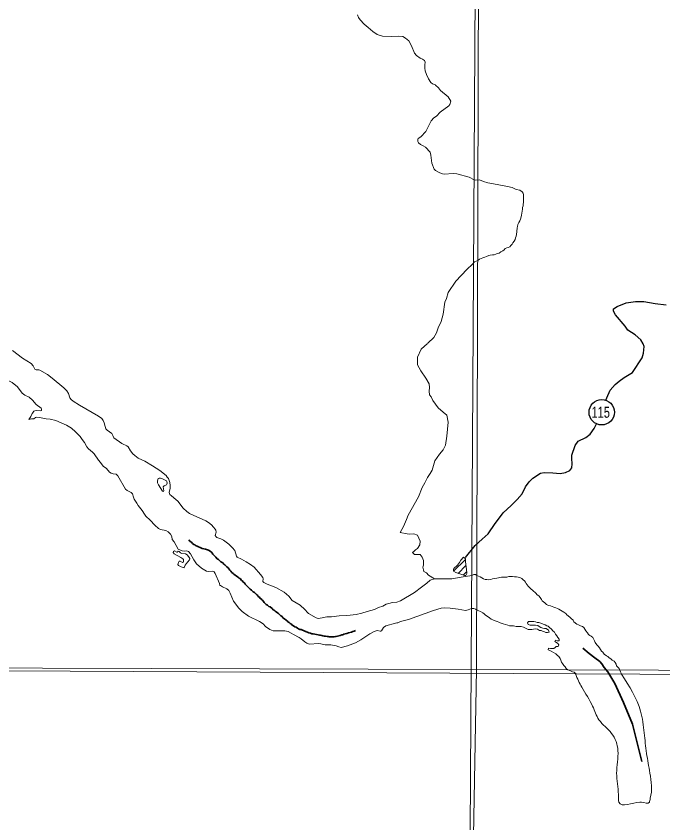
# Model space of a CAD drawing. Extents: x 553962 to 842807, y 8883888 to 9032388.
# Drawn here: x 604626 to 608724, y 8897864 to 8902976 of the extents above; entities that cross this region are included whole.
import ezdxf
from ezdxf.enums import TextEntityAlignment as Align

# ---------------------------------------------------------------- set-up
doc = ezdxf.new("R2010")
doc.units = 0
doc.header["$LTSCALE"] = 200
doc.linetypes.add('LONG_DASH_SHORT_DASH', pattern=[9.9, 6, -1.2, 1.5, -1.2])
doc.layers.add('6', color=7, linetype='Continuous', lineweight=13)

msp = doc.modelspace()

# ---------------------------------------------------------------- linework, layer by layer
at = {"layer": '6'}
for p, q in [((607398.2, 8899458.9), (607473.3, 8899534)), ((607427.1, 8899445.4), (607476, 8899494.2)), ((607458.9, 8899434.7), (607481.1, 8899456.9)), ((608462.4, 8898805.8), (608169.4, 8898807.8))]:
    msp.add_line(p, q, dxfattribs=at)
for points in [[(607657.7, 8924743.3), (607574.2, 8909874.9), (607492.3, 8896026.7)], [(606788, 8902984.9), (606794.7, 8902968.1), (606806, 8902952.7), (606830.2, 8902925.4), (606857.1, 8902905.1), (606886.3, 8902878.8), (606914.4, 8902860.1), (606948, 8902848.9), (607006.6, 8902848.1), (607048.1, 8902849.7), (607075.3, 8902846.4), (607093.9, 8902836.4), (607113.6, 8902820.6), (607131.9, 8902788.2), (607150.9, 8902742.4), (607162, 8902727.5), (607186, 8902709.2), (607201.3, 8902703.4), (607212.6, 8902696.1), (607216.2, 8902691.5), (607217.8, 8902685.4), (607215.4, 8902668.2), (607214.9, 8902646.2), (607217.1, 8902629.1), (607225.2, 8902606.8), (607238.2, 8902578.9), (607253.8, 8902555.2), (607264.3, 8902547.5), (607282.7, 8902541.7), (607283.6, 8902539), (607302, 8902521), (607314.7, 8902506.1), (607364.1, 8902464.6), (607381.1, 8902437), (607373.8, 8902416.9), (607366.9, 8902407.5), (607313.2, 8902367.6), (607289.9, 8902342.3), (607273.6, 8902332.1), (607256.1, 8902313.6), (607221.8, 8902244.4), (607189.3, 8902212.4), (607173.9, 8902201.2), (607171.6, 8902197.4), (607171.2, 8902181.6), (607174.7, 8902173.2), (607187.8, 8902163.1), (607205.5, 8902155), (607219.1, 8902145.2), (607248.4, 8902113.7), (607254.3, 8902096.2), (607259.3, 8902043.8), (607274.6, 8902007), (607283.9, 8901998.8), (607310.1, 8901983.3), (607326.6, 8901977.4), (607338.1, 8901975.5), (607395.1, 8901979.1), (607418.6, 8901977.9), (607495.8, 8901956.3), (607527.2, 8901939.7)], [(607527.2, 8901939.7), (607536.2, 8901937), (607536.2, 8901937), (607562.8, 8901938.1), (607562.8, 8901938.1), (607562.8, 8901938.1), (607587.2, 8901928.1)], [(607587.2, 8901928.1), (607614.9, 8901919.2), (607614.9, 8901919.2), (607614.9, 8901919.2), (607614.9, 8901919.2), (607651.6, 8901913.7), (607651.6, 8901913.7), (607651.6, 8901913.7), (607684.9, 8901908.1), (607684.9, 8901908.1), (607684.9, 8901908.1), (607740.3, 8901895.9), (607740.3, 8901895.9), (607740.3, 8901895.9), (607740.3, 8901895.9), (607768.1, 8901890.4), (607768.1, 8901890.4), (607768.1, 8901890.4), (607794.7, 8901878.2), (607818, 8901873.8), (607831.7, 8901862), (607837.7, 8901853.8), (607841.7, 8901843.6), (607841.6, 8901833.4), (607841.6, 8901821.2), (607840.5, 8901808), (607840.4, 8901794.7), (607839.3, 8901784.6), (607839.2, 8901773.3), (607835.1, 8901764.2), (607834, 8901753), (607832.9, 8901740.8), (607830.8, 8901728.6), (607827.6, 8901715.3), (607825.5, 8901705.2), (607821.3, 8901689.9), (607818.2, 8901679.8), (607812, 8901668.6), (607804.8, 8901656.4), (607801.7, 8901644.2), (607800.6, 8901634), (607797.9, 8901612)], [(607797.9, 8901612), (607796.2, 8901592.3), (607794.1, 8901582.1), (607790, 8901570.9), (607786.9, 8901560.8), (607780.7, 8901549.6), (607773.5, 8901540.5), (607768.3, 8901530.3), (607761.2, 8901522.2), (607754, 8901514.1), (607743.8, 8901511.1), (607734.6, 8901507.1), (607724.4, 8901503.1), (607717.2, 8901496), (607710.1, 8901488.9), (607697.8, 8901481.9), (607685.6, 8901474.8), (607674.4, 8901471.8), (607665.2, 8901467.8), (607655, 8901464.8), (607643.8, 8901463.9), (607630.5, 8901460.9), (607620.4, 8901458.9), (607606.1, 8901452.9), (607594.9, 8901449.9), (607582.6, 8901443.9), (607572.4, 8901439.9), (607561.2, 8901436.9), (607551, 8901428.8), (607530.6, 8901418.8), (607518.6, 8901403.9)], [(607518.6, 8901403.9), (607482.1, 8901370.7), (607412.3, 8901297.6), (607362.4, 8901224.5), (607352.5, 8901188), (607342.5, 8901164.7), (607332.5, 8901088.4), (607319.2, 8901041.9), (607299.3, 8901002), (607289.3, 8900968.8), (607272.7, 8900938.9), (607233.9, 8900903.3)], [(607232.8, 8900902.4), (607193, 8900865.8), (607169.7, 8900816), (607169.7, 8900766.2), (607189.6, 8900729.7), (607222.9, 8900683.2), (607242.8, 8900646.7), (607246.1, 8900623.4), (607242.8, 8900600.2), (607246.1, 8900576.9), (607256.1, 8900563.6), (607266.1, 8900540.4), (607299.3, 8900493.9), (607332.5, 8900467.3), (607355.8, 8900447.4), (607362.4, 8900404.2), (607355.8, 8900314.6), (607345.8, 8900258.1), (607332.5, 8900228.2), (607309.3, 8900201.6), (607279.4, 8900158.5), (607262.7, 8900098.7), (607249.5, 8900078.8), (607232.8, 8900052.2), (607216.2, 8900019), (607199.6, 8899989.1), (607176.3, 8899929.3), (607109.9, 8899813.1), (607099.9, 8899786.5), (607080, 8899743.3), (607060, 8899703.5), (607103.2, 8899696.8), (607119.8, 8899693.5), (607146.4, 8899696.8), (607169.7, 8899686.9), (607186.3, 8899650.3), (607183, 8899627.1), (607169.7, 8899603.8), (607156.4, 8899593.9), (607146.4, 8899583.9), (607136.5, 8899577.3), (607149.8, 8899564), (607186.3, 8899564), (607199.6, 8899547.4), (607206.2, 8899527.4), (607206.2, 8899507.5), (607206.2, 8899497.6), (607202.9, 8899484.3), (607206.2, 8899467.7), (607209.6, 8899457.7), (607226.2, 8899447.8), (607239.5, 8899434.5), (607276, 8899411.2)], [(604603.8, 8900858.4), (604667, 8900809.4), (604720.7, 8900774.8), (604733.1, 8900760.8), (604741.5, 8900744.4), (604745.2, 8900740.3), (604753.2, 8900735.9), (604770.9, 8900734.2), (604776.8, 8900732.2), (604824.3, 8900704.6), (604854.7, 8900681.5), (604929.1, 8900620.1), (604947.7, 8900602.6), (604957.6, 8900585), (604966.3, 8900557.4), (604974.2, 8900547), (604987.4, 8900535.9), (605027.8, 8900510.6), (605147.2, 8900442.4), (605169.2, 8900426.4), (605178, 8900414.5), (605184.6, 8900400), (605189.5, 8900375.3), (605194.2, 8900361.7), (605203.3, 8900351.7), (605231.7, 8900331.2), (605239.8, 8900319.8), (605246.1, 8900303.3), (605294.8, 8900269.1), (605308.7, 8900261.3), (605318.4, 8900257.2)], [(604745.3, 8900474.6), (604755.6, 8900477.1), (604782.2, 8900475.7), (604787.1, 8900478.4), (604787.9, 8900487.3), (604784.5, 8900492.2), (604752, 8900515.1), (604729.6, 8900542.8), (604709.4, 8900561), (604681.6, 8900575), (604663.6, 8900587.3), (604633.8, 8900627.5), (604602, 8900655.7), (604545.7, 8900683.2)], [(604706.6, 8900419.8), (604719.1, 8900439.6), (604727.3, 8900457.6), (604729.9, 8900461.2), (604729.9, 8900461.2)], [(604729.9, 8900461.2), (604737.9, 8900472.8), (604745.3, 8900474.6)], [(605045.3, 8900294.2), (605031, 8900312.3), (605003.2, 8900342.6), (604977.4, 8900365.2), (604945.5, 8900383.7), (604877.4, 8900413.4), (604842.3, 8900421.4), (604815.8, 8900423.5), (604773.8, 8900433.3), (604754.4, 8900435.3), (604749.3, 8900433), (604738.7, 8900423.7), (604723, 8900423.6), (604706.6, 8900419.8)], [(605438.8, 8899820.5), (605424.5, 8899844.7), (605400.3, 8899874.5), (605391.9, 8899891.1), (605374.3, 8899916.5), (605368.7, 8899929), (605362.7, 8899950.1), (605355.1, 8899957.3), (605329.3, 8899970.5), (605318.8, 8899978.5), (605271.5, 8900063.6), (605260.1, 8900073.8), (605241.3, 8900075.8), (605228.1, 8900080.5), (605218.7, 8900087.6), (605197.7, 8900109.2), (605177.8, 8900125.6), (605161.6, 8900148.5), (605147.3, 8900162.1), (605121.1, 8900202.5), (605110.9, 8900213.2), (605084.9, 8900233.7), (605074.1, 8900246.2), (605060.1, 8900275.4), (605045.3, 8900294.2)], [(605318.4, 8900257.2), (605328.1, 8900253.2), (605335.8, 8900246.2), (605350.9, 8900222.8), (605366.1, 8900202.7), (605377.3, 8900192.3), (605399.9, 8900175.6), (605442.3, 8900156.2), (605489.3, 8900126.6)], [(605489.3, 8900126.6), (605536.4, 8900097), (605576.3, 8900065.9), (605584, 8900055.8)], [(605584, 8900055.8), (605591.8, 8900045.6), (605599.5, 8900021.8), (605601.3, 8900001.9)], [(605601.3, 8900001.9), (605603.1, 8899982.1), (605597.9, 8899967.5), (605596.6, 8899957), (605600.2, 8899946.1), (605609.6, 8899935.7), (605637, 8899914.4), (605637, 8899914.4), (605649.8, 8899902), (605684.5, 8899857.5), (605707.9, 8899837.1), (605725.2, 8899825.1), (605748.8, 8899814.5)], [(605651.9, 8899599.2), (605627.2, 8899644.2), (605614.9, 8899659.3), (605613, 8899680), (605604.8, 8899694.2), (605588.8, 8899707.8), (605573.8, 8899716.3), (605540.9, 8899723.1), (605528.7, 8899729.8), (605504.9, 8899751.3), (605476.1, 8899781.6), (605446.9, 8899806.9), (605438.8, 8899820.5)], [(605748.8, 8899814.5), (605828.9, 8899778.6), (605845.6, 8899768.4), (605864.6, 8899753.2), (605875.9, 8899739.1)], [(605875.9, 8899739.1), (605887.1, 8899725), (605890.8, 8899718.1), (605893.6, 8899706.3), (605887.9, 8899684.9), (605892.5, 8899676.5), (605897.1, 8899672.9), (605922.3, 8899665.2), (605940.2, 8899656.1), (605972.7, 8899630.7), (605982.6, 8899621.7)], [(605800.4, 8899478.3), (605768.7, 8899506.2), (605752.1, 8899530.8), (605730.5, 8899570.1), (605719.2, 8899583.9), (605706, 8899587.4), (605690.9, 8899586.3), (605677.8, 8899587.4), (605651.9, 8899599.2)], [(605982.6, 8899621.7), (605997.9, 8899607.7), (606011.1, 8899590.2), (606021.8, 8899555.1), (606026.3, 8899548.7), (606053.9, 8899535.2), (606082.6, 8899518.2)], [(606082.6, 8899518.2), (606110.4, 8899501.7), (606133.8, 8899485.1), (606175, 8899438.1), (606188.2, 8899420.1), (606191.5, 8899410.3), (606189.5, 8899394.8), (606194.9, 8899386.7), (606215.6, 8899376.8), (606270.9, 8899356.2), (606324.1, 8899326.3), (606339, 8899313.3)], [(605886.8, 8899444.2), (605880.5, 8899454.1), (605875.6, 8899458), (605871.8, 8899459), (605843.6, 8899457.8), (605831.8, 8899459.6), (605821.4, 8899464.6), (605800.4, 8899478.3)], [(606167, 8899141.3), (606097.8, 8899173.8), (606057.4, 8899203.2), (606036.3, 8899225.7), (606003.4, 8899268.5), (605982, 8899319.3), (605972.7, 8899335.8), (605960.9, 8899348.2), (605932.8, 8899360.8), (605920.3, 8899368.7), (605916, 8899369.4), (605914.2, 8899381.2), (605886.8, 8899444.2)], [(606996.3, 8899256.7), (607009.1, 8899260.5), (607037.2, 8899263), (607061.2, 8899271.7), (607150.5, 8899324.7), (607193.7, 8899358.8), (607228.5, 8899383), (607248.7, 8899401.6), (607276, 8899411.2), (607305.9, 8899411.2), (607385.7, 8899411.2), (607445.5, 8899421.2), (607512.3, 8899432.5)], [(607512.3, 8899432.5), (607525.9, 8899438.3), (607537.1, 8899438.2), (607545.2, 8899432.1), (607555.3, 8899427.9), (607565.5, 8899422.8), (607577.6, 8899416.6), (607586.8, 8899411.4), (607597.9, 8899407.3), (607609.1, 8899406.2), (607621.3, 8899405.1), (607633.5, 8899406), (607643.7, 8899410), (607658, 8899413), (607671.2, 8899413.9), (607701.8, 8899420.9), (607713, 8899420.8), (607723.1, 8899420.7), (607734.3, 8899420.7), (607747.6, 8899424.6), (607757.7, 8899424.6), (607770, 8899424.5), (607783.2, 8899424.4), (607795.4, 8899424.3), (607806.6, 8899422.2), (607817.7, 8899418.1), (607830.9, 8899411.9), (607838, 8899404.7), (607846.1, 8899397.5), (607853.1, 8899390.3)], [(607853.1, 8899390.3), (607858.2, 8899381.2), (607863.2, 8899371.9), (607871.3, 8899363.7), (607878.3, 8899355.6), (607887.4, 8899347.3), (607899.6, 8899336.1), (607919.8, 8899319.6), (607927.8, 8899309.4), (607937, 8899302.2), (607946, 8899293), (607954.1, 8899280.7), (607959.1, 8899271.5), (607975.3, 8899258.1), (607987.4, 8899247.9), (607998.6, 8899242.7), (608011.8, 8899238.6), (608023, 8899235.4), (608033.1, 8899230.3), (608045.3, 8899226.1), (608056.4, 8899222), (608065.6, 8899217.8), (608075.7, 8899212.7), (608085.8, 8899205.5), (608097, 8899199.3), (608108.1, 8899190.1), (608116.2, 8899182.9), (608124.3, 8899176.7), (608135.4, 8899166.4), (608142.5, 8899159.3), (608154.6, 8899148), (608160.6, 8899137.8), (608178.8, 8899123.4), (608189, 8899119.2), (608202.2, 8899112), (608214.3, 8899108.9), (608222.4, 8899101.7), (608228.5, 8899092.5), (608236.5, 8899081.2), (608246.6, 8899067.9), (608252.7, 8899058.7), (608260.8, 8899052.6), (608269.9, 8899046.4), (608279, 8899038.2), (608291, 8899018.7), (608295, 8899007.5), (608306.1, 8898992.2), (608314.2, 8898985), (608322.3, 8898973.7), (608329.3, 8898963.5), (608335.3, 8898953.3), (608342.4, 8898945.1), (608352.5, 8898933.8), (608365.7, 8898923.5), (608374.8, 8898918.4), (608383.9, 8898910.2), (608393, 8898903), (608403.1, 8898895.8), (608414.2, 8898889.6), (608421.3, 8898880.4), (608427.3, 8898870.2), (608430.3, 8898859.9), (608439.4, 8898850.7), (608447.5, 8898843.5), (608451.5, 8898832.3)], [(606339, 8899313.3), (606353.8, 8899300.2), (606375.8, 8899273.6), (606401.3, 8899259.5), (606425.6, 8899243.5), (606430.3, 8899239.2)], [(606430.3, 8899239.2), (606451.1, 8899220.5), (606477.9, 8899191.6), (606526.1, 8899162.9), (606538.8, 8899160.4), (606552.3, 8899160.9), (606564.8, 8899163.4)], [(606850.9, 8899202.7), (606897.3, 8899217.3), (606921.3, 8899228.2), (606948.9, 8899237.7), (606970.8, 8899249.3), (606996.3, 8899256.7)], [(607510.3, 8899223.4), (607489.5, 8899213.8), (607472.3, 8899210.6), (607425.7, 8899218.6), (607376, 8899224.9), (607343.2, 8899226.9), (607318.7, 8899223.8), (607269.6, 8899209.6), (607112, 8899153.1), (607061.6, 8899139.4), (607044.9, 8899132.1), (607038.2, 8899131.2)], [(606564.8, 8899163.4), (606594.8, 8899169.2), (606624, 8899170.2), (606673, 8899176.3), (606719.7, 8899178.1), (606743.5, 8899180.8)], [(606743.5, 8899180.8), (606780.2, 8899185.1), (606817.4, 8899192.1), (606850.9, 8899202.7)], [(607965.2, 8899123.7), (607951, 8899129.9), (607937.8, 8899133.1), (607926.6, 8899133.2), (607916.5, 8899137.3), (607906.3, 8899140.4), (607892.1, 8899140.5), (607872.8, 8899140.6), (607866.6, 8899132.5), (607870.6, 8899122.3), (607882.8, 8899117.1), (607894, 8899117.1), (607904.2, 8899117), (607917.4, 8899116.9), (607930.6, 8899115.8), (607940.7, 8899107.6), (607950.8, 8899101.4), (607963, 8899097.3), (607974.2, 8899096.2), (607984.4, 8899096.1), (607999.6, 8899085.8), (608003.5, 8899073.6), (607993.3, 8899070.6), (607983.2, 8899070.6), (607973, 8899074.8), (607961.9, 8899078.9), (607952.7, 8899083.1), (607941.6, 8899084.2), (607930.4, 8899092.4), (607917.2, 8899093.5), (607903, 8899092.6), (607892.8, 8899089.6), (607881.6, 8899088.6), (607870.4, 8899088.7), (607861.3, 8899093.8), (607850.1, 8899100), (607840, 8899104.2), (607826.8, 8899108.3), (607816.6, 8899108.4), (607806.4, 8899108.4), (607793.2, 8899109.6), (607778, 8899112.7), (607763.7, 8899113.8), (607751.5, 8899113.9), (607741.4, 8899118), (607727.2, 8899122.2), (607712, 8899125.3), (607693.7, 8899131.6), (607684.6, 8899136.7), (607674.4, 8899139.9), (607661.2, 8899144), (607646, 8899150.2), (607634.8, 8899155.4), (607625.7, 8899163.6), (607617.7, 8899170.8), (607600.4, 8899180.1), (607591.3, 8899188.3), (607583.2, 8899194.4), (607569.1, 8899203.7), (607557.9, 8899208.9), (607547.8, 8899212), (607536.6, 8899218.2), (607525.4, 8899222.3), (607515.3, 8899222.4), (607510.3, 8899223.4)], [(606368.4, 8899065.7), (606348.9, 8899077), (606329, 8899080.2), (606255.6, 8899080.9), (606233.8, 8899088.8), (606207, 8899108.8), (606191.6, 8899125.1), (606167, 8899141.3)], [(607038.2, 8899131.2), (607030.1, 8899130.2), (606968.5, 8899113.9), (606953.5, 8899101.6), (606940.8, 8899080.5), (606936.9, 8899079.8)], [(608076.6, 8898895.8), (608072.6, 8898905), (608064.5, 8898918.3), (608056.4, 8898925.5), (608045.3, 8898934.7), (608031.1, 8898943), (608015.9, 8898952.2), (608006.8, 8898956.4), (607996.7, 8898961.5), (607999.8, 8898971.7), (608011, 8898968.6), (608022.1, 8898968.5), (608032.3, 8898969.5), (608040.5, 8898976.5), (608048.7, 8898982.6), (608060.9, 8898981.5), (608064, 8898992.7), (608059, 8899001.9), (608048.8, 8899007.1), (608039.7, 8899013.2), (608043.9, 8899022.4), (608054, 8899017.2), (608066.2, 8899017.1), (608067.3, 8899029.3), (608059.2, 8899038.6), (608051.2, 8899049.8), (608044.1, 8899061.1), (608036.1, 8899072.3), (608027, 8899080.5), (608017.9, 8899092.8), (608005.8, 8899102.1), (607997.7, 8899110.3), (607987.5, 8899113.4), (607977.4, 8899119.6), (607965.2, 8899123.7)], [(606936.9, 8899079.8), (606931.9, 8899079.1), (606913.4, 8899083.4), (606894.4, 8899077.1), (606866.6, 8899063), (606810.7, 8899023.7), (606776, 8899005.8), (606726.3, 8898985.3), (606684.8, 8898975.2), (606669.7, 8898980.5)], [(606669.7, 8898980.5), (606654.6, 8898985.8), (606620, 8898992.5), (606583.1, 8898992.2), (606556.5, 8898999.1), (606542.7, 8899000.4), (606485.3, 8898997.2), (606468.8, 8899003.8), (606455.3, 8899011.8), (606432, 8899031.1), (606419.7, 8899039.2), (606382.7, 8899057.4), (606368.4, 8899065.7)], [(574695.3, 8898953.2), (596544.3, 8898870.4), (626625.7, 8898710.8)], [(608169.4, 8898807.8), (608170.6, 8898811.7), (608162.5, 8898818.9), (608151.3, 8898821), (608142.2, 8898825.1), (608132.1, 8898829.2), (608120.9, 8898833.4), (608110.8, 8898841.6), (608104.8, 8898852.9), (608096.7, 8898862.1), (608087.6, 8898873.3), (608081.6, 8898882.6), (608076.6, 8898895.8)], [(608451.5, 8898832.3), (608454.5, 8898822.1), (608460.5, 8898813.9), (608462.4, 8898805.8), (608169.4, 8898807.8)]]:
    msp.add_lwpolyline(points, dxfattribs=at)
for points in [[(618535.2, 8909853.3), (607574.3, 8909890.7), (607543.3, 8898835.3), (618504.2, 8898795.8)], [(605578, 8900006.4), (605581.1, 8900009.7), (605583.1, 8900017.2), (605581.8, 8900027.9), (605579.6, 8900031.9), (605553.8, 8900045.2), (605540.6, 8900049.4), (605532.2, 8900049.6), (605526.5, 8900045.7), (605520.9, 8900031.3), (605522.3, 8900018.3), (605527.3, 8900006.6), (605552.8, 8899966.1), (605559, 8899963.9), (605562.7, 8899968.7), (605558.6, 8899992.7), (605559.4, 8899996.8), (605563.9, 8900000.6)], [(605726.5, 8899537.9), (605724, 8899530.6), (605714.4, 8899518.2), (605703, 8899506.1), (605697.8, 8899496.6), (605691.8, 8899481.5), (605690, 8899479.8), (605670.7, 8899486.1), (605654.2, 8899494.3), (605651.4, 8899501.1), (605654.2, 8899514.3), (605658.7, 8899522.5), (605659.8, 8899523), (605664.4, 8899521.9), (605680, 8899513.5), (605686.4, 8899518), (605687.1, 8899532.4), (605682.6, 8899537.5), (605669, 8899546.2), (605627.1, 8899569.7), (605621, 8899577.3), (605624.1, 8899584.8), (605629.5, 8899588.5), (605644.9, 8899579.4), (605648.7, 8899580.6), (605650.3, 8899583.7), (605653.3, 8899585.6), (605658.1, 8899583.4), (605667.7, 8899575.2), (605676.3, 8899570.6), (605698.8, 8899568.8), (605709.7, 8899562.8), (605717.5, 8899553.2), (605726.3, 8899538.9)], [(607460.5, 8899548.4), (607473.4, 8899537.4), (607473.1, 8899520.7), (607479, 8899466.9), (607482.5, 8899450.2), (607481.5, 8899443.7), (607477.8, 8899435.1), (607475, 8899432.4), (607467.5, 8899432.5), (607456.8, 8899435.3), (607411.1, 8899450.8), (607397.8, 8899459.1), (607396.2, 8899472.7), (607398.9, 8899476.5), (607421.7, 8899498.1), (607434.4, 8899514.6), (607443.2, 8899529)], [(596544.3, 8898870.4), (596531.7, 8896026.7), (607492.3, 8896026.7), (607543.3, 8898835.3)]]:
    msp.add_lwpolyline(points, close=True, dxfattribs=at)
at = {"layer": '6', "lineweight": 25}
for points in [[(608362.5, 8900541.9), (608368.2, 8900558.4), (608389.8, 8900605.2), (608420.5, 8900642.9), (608446, 8900662.2), (608477.7, 8900686.6), (608500.2, 8900699.8), (608531.8, 8900719.1), (608592.3, 8900811.7), (608601.6, 8900840.2), (608604.8, 8900883), (608599.7, 8900899.3), (608584.6, 8900924.8), (608548, 8900957.4), (608502.2, 8900986.1), (608484, 8901011.6), (608424.2, 8901083), (608411, 8901106.4), (608410, 8901120.7), (608433.5, 8901137), (608490.7, 8901160.3), (608550.8, 8901168.3), (608602.8, 8901168.2), (608674, 8901155.9), (608745.3, 8901147.6)], [(607472.2, 8899545.8), (607534.4, 8899621.6), (607579.4, 8899661.2), (607616.2, 8899696.8), (607661.2, 8899761.9), (607694, 8899804.7), (607711.4, 8899829.1), (607763.6, 8899875.9), (607801.4, 8899912.5), (607833.1, 8899950.1), (607852.6, 8899993.9), (607877.2, 8900026.4), (607900.7, 8900048.8), (607948.7, 8900079.3), (607972.2, 8900084.3), (608027.2, 8900083.2), (608072, 8900078.1), (608106.7, 8900084.1), (608135.2, 8900096.3), (608147.5, 8900113.6), (608148.6, 8900139), (608146.7, 8900173.7), (608147.8, 8900194.1), (608168.4, 8900255.2), (608186.9, 8900283.6), (608234.8, 8900306), (608263.4, 8900327.3), (608288, 8900363.9), (608301.4, 8900388.4), (608303.7, 8900393.1)]]:
    msp.add_lwpolyline(points, dxfattribs=at)
at = {"layer": '6', "linetype": 'LONG_DASH_SHORT_DASH', "lineweight": 35}
for points in [[(605956.8, 8899491.3), (605948.6, 8899499.4), (605941.5, 8899504.1), (605935.9, 8899511.2), (605923.7, 8899519.4), (605916, 8899524), (605907.9, 8899532.7), (605899.8, 8899538.3), (605891.6, 8899548.5), (605884.5, 8899554.7), (605873.3, 8899567.4), (605865.1, 8899577.7), (605855, 8899586.9), (605844.3, 8899592), (605825.4, 8899599.7), (605805.6, 8899603.2), (605791.3, 8899609.4), (605781.7, 8899613.5), (605773, 8899617.5), (605763.3, 8899621.6), (605758.2, 8899625.7), (605751.6, 8899628.8), (605744.5, 8899635.4), (605736.9, 8899643.1), (605728.7, 8899648.2), (605721.2, 8899657.3)], [(606202.1, 8899256.6), (606197.1, 8899261.7), (606188.4, 8899272.5), (606181.8, 8899277.1), (606178.2, 8899283.7), (606171.1, 8899287.3), (606167, 8899293.9), (606159.4, 8899298), (606155.3, 8899306.2), (606148.2, 8899311.3), (606137, 8899323.6), (606127.3, 8899328.2), (606117.1, 8899337.9), (606108, 8899345.6), (606097.3, 8899355.8), (606091.2, 8899361.4), (606084, 8899370.1), (606076.9, 8899377.8), (606072.3, 8899385.4), (606065.2, 8899389.5), (606061.1, 8899397.2), (606054, 8899400.8), (606046.9, 8899410.5), (606039.7, 8899414.1), (606035.2, 8899420.2), (606028, 8899423.8), (606020.9, 8899430.4), (606013.8, 8899434), (606005.6, 8899440.7), (606001.1, 8899444.8), (605993.4, 8899450.9), (605985.8, 8899460.1), (605980.7, 8899465.7), (605973.1, 8899474.9), (605968.5, 8899480), (605961.3, 8899486.7), (605956.8, 8899491.3)], [(606696.3, 8899056.2), (606688.7, 8899055.7), (606679.1, 8899051.6), (606671.4, 8899049.1), (606662.8, 8899047.5), (606654.6, 8899046), (606649, 8899045), (606641.9, 8899044), (606630.2, 8899044), (606622.6, 8899044), (606614.4, 8899044), (606609.8, 8899044), (606602.2, 8899044.5), (606596.6, 8899045), (606586.9, 8899046.5), (606578.3, 8899048.1), (606570.1, 8899049.6), (606562.5, 8899051.1), (606554.9, 8899052.7), (606548.3, 8899054.2), (606540.1, 8899055.7), (606528.4, 8899057.2), (606517.7, 8899060.3), (606508.1, 8899061.8), (606498.9, 8899061.8), (606490.8, 8899065.9), (606481.1, 8899069.5), (606472.9, 8899072.6), (606468.9, 8899073.6), (606462.8, 8899076.7), (606458.7, 8899077.7), (606451.1, 8899081.3), (606446.5, 8899082.3), (606439.8, 8899086.4), (606432.2, 8899090), (606423.6, 8899090.5), (606414.4, 8899094.1), (606408.3, 8899097.6), (606400.7, 8899103.8), (606392.5, 8899106.8), (606384.4, 8899113.5), (606375.7, 8899116.6), (606370.1, 8899122.7), (606362.5, 8899127.8), (606355.4, 8899133.9), (606347.7, 8899138), (606342.6, 8899144.7), (606336, 8899148.8), (606326.8, 8899156.9), (606316.7, 8899162.6), (606311.6, 8899171.8), (606304, 8899176.4), (606297.3, 8899183.5), (606288.2, 8899190.7), (606281.6, 8899194.8), (606273.4, 8899202.4), (606268.3, 8899205.5), (606260.2, 8899212.2), (606255.6, 8899215.2), (606248, 8899222.9), (606236.2, 8899232.6), (606227.6, 8899235.2), (606219.4, 8899243.3), (606211.3, 8899247.4), (606202.1, 8899256.6)], [(606776.9, 8899082.3), (606776.7, 8899082.3), (606768.6, 8899079.2), (606759.4, 8899076.2), (606750.8, 8899073.6), (606731.5, 8899067.5), (606720.8, 8899063.9), (606711.6, 8899061.3), (606701.9, 8899060.3), (606696.3, 8899056.2)], [(608589.7, 8898253.2), (608531.8, 8898489.6), (608473.8, 8898626.9), (608419.7, 8898746.8), (608375.2, 8898822.2), (608352, 8898849.2), (608336.5, 8898872.3), (608323.3, 8898886.6), (608292.9, 8898910.1), (608256.3, 8898937.7), (608216.7, 8898970.6)]]:
    msp.add_lwpolyline(points, dxfattribs=at)
at = {"layer": '6', "lineweight": 25}
msp.add_circle((608336.3, 8900466.1), 80.3, dxfattribs=at)
at = {"layer": '6'}
msp.add_spline([(608169.4, 8898807.8), (608210, 8898723.6), (608278.8, 8898603.2), (608318.9, 8898517.3), (608399.1, 8898431.3), (608439.2, 8898322.4), (608430.6, 8898179.2), (608442.1, 8898044.5), (608442.1, 8898015.4), (608445, 8897995.8), (608576.8, 8897995.8), (608588.2, 8897995.8), (608638.5, 8897995.8), (608640.5, 8898005.2), (608644.2, 8898020.1), (608641.5, 8898180.1), (608620.8, 8898304.5), (608605.4, 8898434.2), (608582.5, 8898571.7), (608462.4, 8898805.8)], degree=3, dxfattribs=at)

# ---------------------------------------------------------------- texts
at = {"layer": '6', "width": 0.75}
msp.add_text('115', height=70, dxfattribs=at).set_placement((608329.9, 8900431.4), align=Align.CENTER)

doc.saveas('drawing.dxf')
